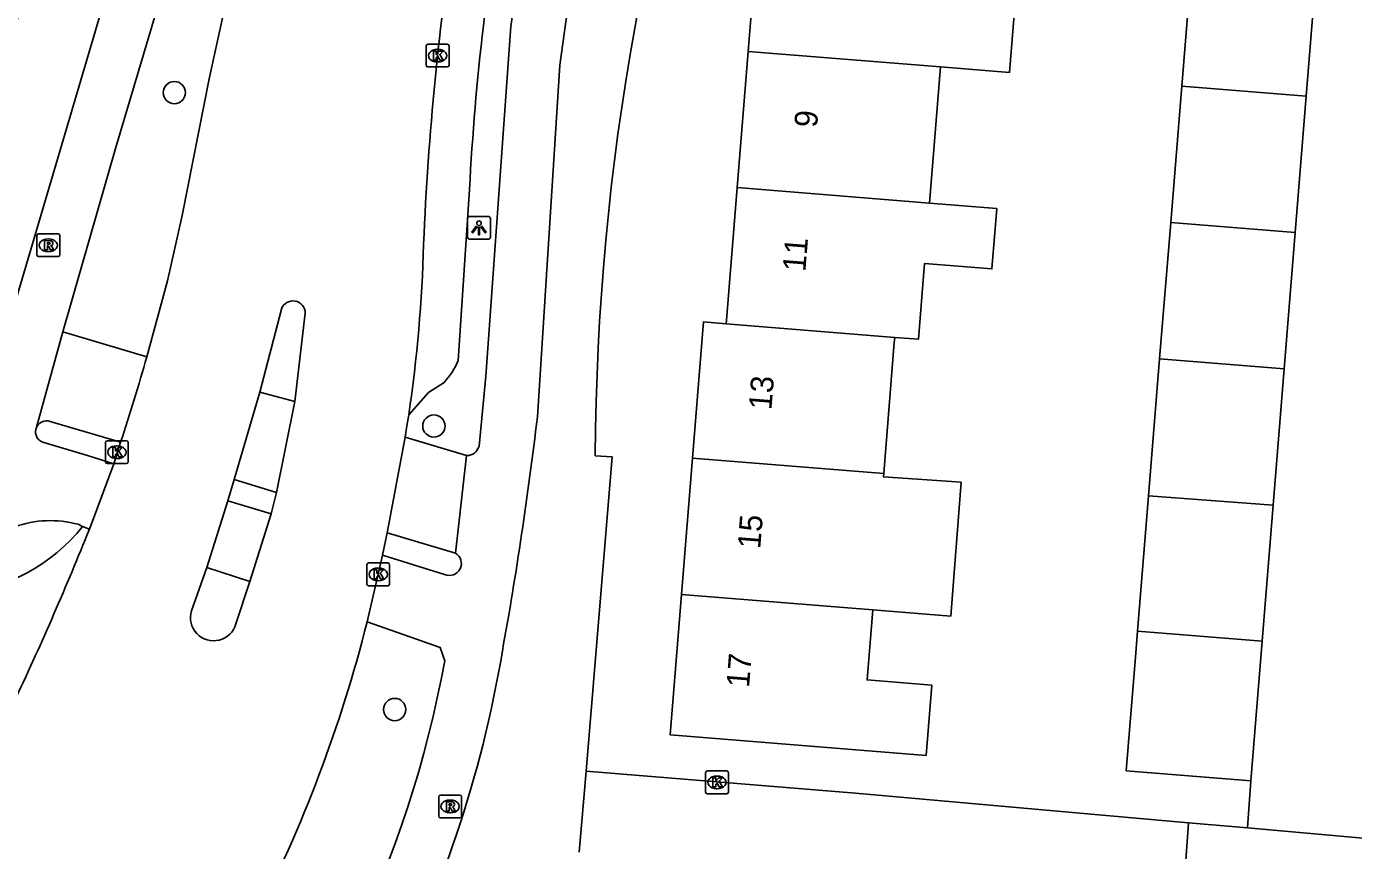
# Model space of a CAD drawing. Extents: x 159961 to 160856, y 382704 to 383353.
# Drawn here: x 160353.9 to 160412.1, y 383160.2 to 383196.4 of the extents above; entities that cross this region are included whole.
import ezdxf

# ---------------------------------------------------------------- set-up
doc = ezdxf.new("R2010")
doc.units = 0
for name, color, linetype in [('IMGEO_Boom', 7, 'Continuous'), ('IMGEO_Fietspad_open', 7, 'Continuous'), ('IMGEO_Kolk', 7, 'Continuous'), ('IMGEO_Lichtpunt', 7, 'Continuous'), ('IMGEO_Muur', 7, 'Continuous'), ('IMGEO_Pand', 7, 'Continuous'), ('IMGEO_Pand_nummerreeks', 7, 'Continuous'), ('IMGEO_Parkeervlak_open', 7, 'Continuous'), ('IMGEO_Rijbaan_lokaal_gesloten', 7, 'Continuous'), ('IMGEO_Rijbaan_lokaal_open', 7, 'Continuous'), ('IMGEO_Rioolput', 7, 'Continuous'), ('IMGEO_Voetpad_open', 7, 'Continuous')]:
    doc.layers.add(name, color=color, linetype=linetype)

msp = doc.modelspace()

# ---------------------------------------------------------------- linework, layer by layer
at = {"layer": 'IMGEO_Boom'}
for centre in [(160360.362, 383193.501), (160371.749, 383178.864), (160370.029, 383166.421)]:
    msp.add_circle(centre, 0.489, dxfattribs=at)
at = {"layer": 'IMGEO_Fietspad_open'}
for points in [[(160416.978, 383298.12), (160415.622, 383296.596), (160409.982, 383290.143), (160404.533, 383283.689), (160398.866, 383276.83), (160393.529, 383269.868), (160388.714, 383263.145), (160383.615, 383255.458), (160380.25, 383250), (160379.14, 383248.2), (160375.404, 383241.384), (160371.218, 383233.388), (160367.861, 383226.24), (160364.757, 383219.002), (160361.535, 383210.673), (160358.835, 383202.785), (160352.2, 383180.324)], [(160355.468, 383183), (160357.785, 383191.049), (160360.602, 383200.542)], [(160373.728, 383177.989), (160374.026, 383181.047), (160375.122, 383196.401)], [(160377.27, 383194.7), (160376.287, 383179.269)], [(160354.295, 383178.752), (160355.468, 383183)], [(160357.707, 383177.212), (160356.551, 383177.565), (160354.636, 383178.139)], [(160373.18, 383177.573), (160372.691, 383173.286)], [(160362.707, 383175.585), (160364.607, 383175.009)], [(160356.143, 383174.551), (160356.339, 383174.46)], [(160369.488, 383173.193), (160372.221, 383172.353)], [(160363.669, 383172.045), (160361.781, 383172.658)], [(160372.224, 383168.566), (160372.024, 383169.138), (160368.819, 383170.27)]]:
    msp.add_lwpolyline(points, dxfattribs=at)
for centre, radius, start, end in [((160473.601, 383182.613), 99.44, 137.3387, 172.03008), ((160474.26, 383182.245), 97.786, 136.77742, 172.68223), ((160209.246, 383198.939), 168.195, 349.74063, 353.28392), ((160354.756, 383178.607), 0.484, 162.5972, 255.57548), ((160373.203, 383178.111), 0.539, 267.49933, 346.90668), ((160354.922, 383170.019), 4.694, 74.9216, 109.51357), ((160372.432, 383172.832), 0.523, 246.2059, 60.32061), ((160323.977, 383177.404), 51.469, 313.69757, 350.58344), ((160324.325, 383177.215), 48.673, 318.4692, 349.76501)]:
    msp.add_arc(centre, radius, start, end, dxfattribs=at)
at = {"layer": 'IMGEO_Kolk'}
for p, q in [((160371.411, 383194.699), (160371.411, 383195.551)), ((160371.486, 383195.625), (160372.338, 383195.625)), ((160371.899, 383195.405), (160371.924, 383195.405)), ((160372.412, 383195.551), (160372.412, 383194.699)), ((160372.338, 383194.625), (160371.486, 383194.625)), ((160371.922, 383194.845), (160371.897, 383194.845)), ((160357.34, 383177.292), (160357.34, 383178.144)), ((160357.415, 383178.218), (160358.267, 383178.218)), ((160357.828, 383177.998), (160357.853, 383177.998)), ((160358.341, 383178.144), (160358.341, 383177.292)), ((160358.267, 383177.218), (160357.415, 383177.218)), ((160357.851, 383177.438), (160357.826, 383177.438)), ((160368.806, 383171.928), (160368.806, 383172.78)), ((160368.881, 383172.854), (160369.733, 383172.854)), ((160369.294, 383172.634), (160369.319, 383172.634)), ((160369.807, 383172.78), (160369.807, 383171.928)), ((160369.733, 383171.854), (160368.881, 383171.854)), ((160369.317, 383172.074), (160369.292, 383172.074)), ((160383.743, 383163.724), (160384.595, 383163.724)), ((160383.668, 383162.798), (160383.668, 383163.65)), ((160384.156, 383163.504), (160384.181, 383163.504)), ((160384.669, 383163.65), (160384.669, 383162.798)), ((160384.595, 383162.724), (160383.743, 383162.724)), ((160384.179, 383162.944), (160384.154, 383162.944))]:
    msp.add_line(p, q, dxfattribs=at)
for points in [[(160371.411, 383194.699), (160371.411, 383195.551)], [(160371.486, 383195.625), (160372.338, 383195.625)], [(160371.732, 383195.325), (160371.855, 383195.325), (160371.855, 383195.174), (160371.985, 383195.325), (160372.149, 383195.325), (160372.003, 383195.174), (160372.156, 383194.925), (160372.004, 383194.925), (160371.919, 383195.089), (160371.855, 383195.022), (160371.855, 383194.925), (160371.732, 383194.925), (160371.732, 383195.325)], [(160372.412, 383195.551), (160372.412, 383194.699)], [(160372.338, 383194.625), (160371.486, 383194.625)], [(160357.34, 383177.292), (160357.34, 383178.144)], [(160357.415, 383178.218), (160358.267, 383178.218)], [(160357.661, 383177.918), (160357.784, 383177.918), (160357.784, 383177.767), (160357.914, 383177.918), (160358.078, 383177.918), (160357.932, 383177.767), (160358.085, 383177.518), (160357.933, 383177.518), (160357.848, 383177.682), (160357.784, 383177.615), (160357.784, 383177.518), (160357.661, 383177.518), (160357.661, 383177.918)], [(160358.341, 383178.144), (160358.341, 383177.292)], [(160358.267, 383177.218), (160357.415, 383177.218)], [(160368.806, 383171.928), (160368.806, 383172.78)], [(160368.881, 383172.854), (160369.733, 383172.854)], [(160369.127, 383172.554), (160369.25, 383172.554), (160369.25, 383172.403), (160369.38, 383172.554), (160369.544, 383172.554), (160369.398, 383172.403), (160369.551, 383172.154), (160369.399, 383172.154), (160369.314, 383172.318), (160369.25, 383172.251), (160369.25, 383172.154), (160369.127, 383172.154), (160369.127, 383172.554)], [(160369.807, 383172.78), (160369.807, 383171.928)], [(160369.733, 383171.854), (160368.881, 383171.854)], [(160383.743, 383163.724), (160384.595, 383163.724)], [(160383.668, 383162.798), (160383.668, 383163.65)], [(160383.989, 383163.424), (160384.112, 383163.424), (160384.112, 383163.273), (160384.242, 383163.424), (160384.406, 383163.424), (160384.26, 383163.273), (160384.413, 383163.024), (160384.261, 383163.024), (160384.176, 383163.188), (160384.112, 383163.121), (160384.112, 383163.024), (160383.989, 383163.024), (160383.989, 383163.424)], [(160384.669, 383163.65), (160384.669, 383162.798)], [(160384.595, 383162.724), (160383.743, 383162.724)]]:
    msp.add_lwpolyline(points, dxfattribs=at)
for centre, start, end in [((160371.488, 383195.549), 91.55205, 178.44795), ((160371.488, 383195.549), 91.55205, 178.44795), ((160372.336, 383195.549), 1.55205, 88.44795), ((160372.336, 383195.549), 1.55205, 88.44795), ((160371.488, 383194.701), 181.55205, 268.44795), ((160371.488, 383194.701), 181.55205, 268.44795), ((160372.336, 383194.701), 271.55205, 358.44795), ((160372.336, 383194.701), 271.55205, 358.44795), ((160357.417, 383178.142), 91.55205, 178.44795), ((160357.417, 383178.142), 91.55205, 178.44795), ((160358.265, 383178.142), 1.55205, 88.44795), ((160358.265, 383178.142), 1.55205, 88.44795), ((160357.417, 383177.294), 181.55205, 268.44795), ((160357.417, 383177.294), 181.55205, 268.44795), ((160358.265, 383177.294), 271.55205, 358.44795), ((160358.265, 383177.294), 271.55205, 358.44795), ((160368.883, 383172.778), 91.55205, 178.44795), ((160368.883, 383172.778), 91.55205, 178.44795), ((160369.731, 383172.778), 1.55205, 88.44795), ((160369.731, 383172.778), 1.55205, 88.44795), ((160368.883, 383171.93), 181.55205, 268.44795), ((160368.883, 383171.93), 181.55205, 268.44795), ((160369.731, 383171.93), 271.55205, 358.44795), ((160369.731, 383171.93), 271.55205, 358.44795), ((160383.745, 383163.648), 91.55205, 178.44795), ((160383.745, 383163.648), 91.55205, 178.44795), ((160384.593, 383163.648), 1.55205, 88.44795), ((160384.593, 383163.648), 1.55205, 88.44795), ((160383.745, 383162.8), 181.55205, 268.44795), ((160383.745, 383162.8), 181.55205, 268.44795), ((160384.593, 383162.8), 271.55205, 358.44795), ((160384.593, 383162.8), 271.55205, 358.44795)]:
    msp.add_arc(centre, 0.0765, start, end, dxfattribs=at)
for centre, major_axis, ratio, start_param, end_param in [((160371.898, 383195.125), (-0.387, 0.002), 0.722429, 4.712389, 7.853982), ((160371.923, 383195.125), (-0.39, 0.002), 0.717154, 1.570796, 4.712389), ((160357.827, 383177.718), (-0.387, 0.002), 0.722429, 4.712389, 7.853982), ((160357.852, 383177.718), (-0.39, 0.002), 0.717154, 1.570796, 4.712389), ((160369.293, 383172.354), (-0.387, 0.002), 0.722429, 4.712389, 7.853982), ((160369.318, 383172.354), (-0.39, 0.002), 0.717154, 1.570796, 4.712389), ((160384.155, 383163.224), (-0.387, 0.002), 0.722429, 4.712389, 7.853982), ((160384.18, 383163.224), (-0.39, 0.002), 0.717154, 1.570796, 4.712389)]:
    msp.add_ellipse(centre, major_axis=major_axis, ratio=ratio, start_param=start_param, end_param=end_param, dxfattribs=at)
at = {"layer": 'IMGEO_Lichtpunt'}
for p, q in [((160373.229, 383187.968), (160373.229, 383187.161)), ((160373.229, 383187.968), (160373.229, 383187.161)), ((160374.131, 383188.063), (160373.323, 383188.063)), ((160374.131, 383188.063), (160373.323, 383188.063)), ((160374.225, 383187.161), (160374.225, 383187.968)), ((160374.225, 383187.161), (160374.225, 383187.968)), ((160373.323, 383187.067), (160374.131, 383187.067)), ((160373.323, 383187.067), (160374.131, 383187.067))]:
    msp.add_line(p, q, dxfattribs=at)
for points in [[(160373.603, 383187.632), (160373.642, 383187.604), (160373.454, 383187.342), (160373.416, 383187.369), (160373.603, 383187.632)], [(160373.705, 383187.584), (160373.752, 383187.584), (160373.752, 383187.262), (160373.705, 383187.262), (160373.705, 383187.584)], [(160373.815, 383187.604), (160373.853, 383187.631), (160374.04, 383187.369), (160374.001, 383187.341), (160373.815, 383187.604)]]:
    msp.add_lwpolyline(points, dxfattribs=at)
msp.add_circle((160373.728, 383187.766), 0.0994, dxfattribs=at)
for centre, start, end in [((160373.323, 383187.968), 90, 180), ((160373.323, 383187.968), 90, 180), ((160374.131, 383187.968), 0, 90), ((160374.131, 383187.968), 0, 90), ((160373.323, 383187.161), 180, 270), ((160373.323, 383187.161), 180, 270), ((160374.131, 383187.161), 270, 0), ((160374.131, 383187.161), 270, 360)]:
    msp.add_arc(centre, 0.0946, start, end, dxfattribs=at)
at = {"layer": 'IMGEO_Muur'}
for points in [[(160407.588, 383163.293), (160407.437, 383161.226)], [(160404.854, 383161.455), (160390.239, 383162.749)], [(160407.437, 383161.226), (160404.854, 383161.455)]]:
    msp.add_lwpolyline(points, dxfattribs=at)
at = {"layer": 'IMGEO_Pand'}
for points in [[(160387.047, 383201.211), (160386.014, 383201.294), (160385.533, 383195.312)], [(160393.967, 383194.632), (160397.002, 383194.388), (160397.483, 383200.368)], [(160404.555, 383193.778), (160405.039, 383199.759)], [(160410.501, 383199.318), (160410.017, 383193.337)], [(160385.052, 383189.333), (160385.533, 383195.312)], [(160385.533, 383195.312), (160393.967, 383194.632)], [(160393.967, 383194.632), (160393.486, 383188.652)], [(160404.072, 383187.798), (160404.555, 383193.778)], [(160404.555, 383193.778), (160410.017, 383193.337)], [(160410.017, 383193.337), (160409.534, 383187.357)], [(160384.571, 383183.352), (160384.584, 383183.512), (160385.052, 383189.333)], [(160393.486, 383188.652), (160385.052, 383189.333)], [(160393.486, 383188.652), (160396.447, 383188.413), (160396.232, 383185.761), (160393.273, 383186), (160393.005, 383182.671), (160391.964, 383182.755)], [(160403.588, 383181.818), (160404.072, 383187.798)], [(160409.534, 383187.357), (160404.072, 383187.798)], [(160409.534, 383187.357), (160409.05, 383181.377)], [(160383.094, 383177.451), (160383.575, 383183.432), (160384.571, 383183.352)], [(160391.964, 383182.755), (160384.571, 383183.352)], [(160391.964, 383182.755), (160391.946, 383182.529), (160391.484, 383176.775)], [(160403.101, 383175.795), (160403.588, 383181.818)], [(160403.588, 383181.818), (160409.05, 383181.377)], [(160409.05, 383181.377), (160408.567, 383175.397)], [(160382.613, 383171.47), (160383.094, 383177.451)], [(160383.094, 383177.451), (160391.484, 383176.775)], [(160391.484, 383176.775), (160391.473, 383176.642), (160394.877, 383176.395), (160394.426, 383170.517), (160391.003, 383170.793)], [(160402.621, 383169.857), (160403.101, 383175.795)], [(160403.101, 383175.795), (160408.567, 383175.397)], [(160408.567, 383175.397), (160408.083, 383169.416)], [(160391.003, 383170.793), (160390.756, 383167.725), (160393.591, 383167.497), (160393.342, 383164.407), (160382.118, 383165.309), (160382.613, 383171.47)], [(160382.613, 383171.47), (160391.003, 383170.793)], [(160407.588, 383163.293), (160402.126, 383163.735), (160402.529, 383168.719), (160402.621, 383169.857)], [(160402.621, 383169.857), (160408.083, 383169.416)], [(160408.083, 383169.416), (160407.588, 383163.293)]]:
    msp.add_lwpolyline(points, dxfattribs=at)
at = {"layer": 'IMGEO_Parkeervlak_open'}
for points in [[(160373.334, 383189.693), (160372.814, 383181.745)], [(160372.192, 383180.78), (160371.507, 383180.336), (160370.643, 383179.364)]]:
    msp.add_lwpolyline(points, dxfattribs=at)
for centre, radius, start, end in [((160485.389, 383183.343), 112.235, 169.39292, 176.7564), ((160369.992, 383182.881), 3.042, 316.31998, 338.07163)]:
    msp.add_arc(centre, radius, start, end, dxfattribs=at)
at = {"layer": 'IMGEO_Rijbaan_lokaal_gesloten'}
for points in [[(160362.874, 383198.592), (160361.891, 383194.105), (160360.702, 383188.105), (160360.056, 383185.244), (160359.149, 383181.9)], [(160364.112, 383180.355), (160365.056, 383184)], [(160366.105, 383183.821), (160365.647, 383179.941)], [(160362.986, 383176.516), (160364.112, 383180.355)], [(160365.647, 383179.941), (160364.847, 383175.952)], [(160370.643, 383179.364), (160370.564, 383178.874), (160370.482, 383178.384)], [(160369.696, 383174.179), (160370.482, 383178.384)], [(160358.005, 383178.164), (160357.707, 383177.212)], [(160357.707, 383177.212), (160357.009, 383175.312), (160356.636, 383174.343)], [(160362.707, 383175.585), (160362.986, 383176.516)], [(160364.847, 383175.952), (160364.607, 383175.009)], [(160361.781, 383172.658), (160362.707, 383175.585)], [(160364.607, 383175.009), (160363.669, 383172.045)], [(160369.488, 383173.193), (160369.696, 383174.179)], [(160368.819, 383170.27), (160369.348, 383172.551), (160369.488, 383173.193)], [(160361.114, 383170.749), (160361.781, 383172.658)], [(160363.669, 383172.045), (160363.062, 383170.177)]]:
    msp.add_lwpolyline(points, dxfattribs=at)
for centre, radius, start, end in [((160498.334, 383181.583), 127.146, 171.10735, 177.62373), ((160309.476, 383188.478), 61.842, 351.52496, 358.49595), ((160365.565, 383183.817), 0.54, 0.40488, 160.2279), ((160288.112, 383201.609), 73.721, 341.45636, 344.49343), ((160228.353, 383225.777), 138.21, 334.80876, 338.15218), ((160362.085, 383170.454), 1.015, 163.10332, 344.16856), ((160308.919, 383185.362), 61.772, 332.76162, 345.85881)]:
    msp.add_arc(centre, radius, start, end, dxfattribs=at)
at = {"layer": 'IMGEO_Rijbaan_lokaal_open'}
for points in [[(160356.339, 383174.46), (160356.636, 383174.343)], [(160404.604, 383157.95), (160404.854, 383161.455)], [(160404.854, 383161.455), (160407.437, 383161.226)], [(160413.481, 383160.694), (160407.437, 383161.226)]]:
    msp.add_lwpolyline(points, dxfattribs=at)
msp.add_arc((160350.061, 383179.489), 8.044, 275.78792, 321.30368, dxfattribs=at)
at = {"layer": 'IMGEO_Rioolput'}
for p, q in [((160354.334, 383186.376), (160354.334, 383187.228)), ((160354.409, 383187.302), (160355.261, 383187.302)), ((160354.822, 383187.082), (160354.847, 383187.082)), ((160355.335, 383187.228), (160355.335, 383186.376)), ((160354.845, 383186.522), (160354.82, 383186.522)), ((160355.261, 383186.302), (160354.409, 383186.302)), ((160371.959, 383161.741), (160371.959, 383162.593)), ((160372.034, 383162.667), (160372.886, 383162.667)), ((160372.96, 383162.593), (160372.96, 383161.741)), ((160372.447, 383162.447), (160372.472, 383162.447)), ((160372.886, 383161.667), (160372.034, 383161.667)), ((160372.47, 383161.887), (160372.445, 383161.887))]:
    msp.add_line(p, q, dxfattribs=at)
for points in [[(160354.334, 383186.376), (160354.334, 383187.228)], [(160354.409, 383187.302), (160355.261, 383187.302)], [(160354.923, 383187), (160354.671, 383187.002), (160354.671, 383186.602)], [(160355.335, 383187.228), (160355.335, 383186.376)], [(160354.671, 383186.602), (160354.795, 383186.602), (160354.795, 383186.764), (160354.806, 383186.764)], [(160354.849, 383186.921), (160354.795, 383186.921), (160354.795, 383186.84)], [(160354.795, 383186.84), (160354.847, 383186.84)], [(160354.853, 383186.735), (160354.924, 383186.602), (160355.064, 383186.602), (160354.999, 383186.728)], [(160355.261, 383186.302), (160354.409, 383186.302)], [(160371.959, 383161.741), (160371.959, 383162.593)], [(160372.034, 383162.667), (160372.886, 383162.667)], [(160372.96, 383162.593), (160372.96, 383161.741)], [(160372.548, 383162.365), (160372.296, 383162.367), (160372.296, 383161.967)], [(160372.296, 383161.967), (160372.42, 383161.967), (160372.42, 383162.129), (160372.431, 383162.129)], [(160372.474, 383162.286), (160372.42, 383162.286), (160372.42, 383162.205)], [(160372.42, 383162.205), (160372.472, 383162.205)], [(160372.478, 383162.1), (160372.549, 383161.967), (160372.689, 383161.967), (160372.624, 383162.093)], [(160372.886, 383161.667), (160372.034, 383161.667)]]:
    msp.add_lwpolyline(points, dxfattribs=at)
for centre, radius, start, end in [((160354.411, 383187.226), 0.0765, 91.55205, 178.44795), ((160354.411, 383187.226), 0.0765, 91.55205, 178.44795), ((160354.922, 383186.89), 0.109, 350.36119, 89.41601), ((160355.259, 383187.226), 0.0765, 1.55205, 88.44795), ((160355.259, 383187.226), 0.0765, 1.55205, 88.44795), ((160354.805, 383186.711), 0.0533, 26.02933, 88.69889), ((160354.831, 383187.029), 0.19, 274.7715, 282.96867), ((160354.855, 383186.825), 0.0964, 77.00612, 93.18647), ((160354.869, 383186.882), 0.0378, 276.66336, 79.67722), ((160354.92, 383186.89), 0.112, 277.58423, 350.98172), ((160354.904, 383186.675), 0.108, 29.51342, 73.79051), ((160354.411, 383186.378), 0.0765, 181.55205, 268.44795), ((160354.411, 383186.378), 0.0765, 181.55205, 268.44795), ((160355.259, 383186.378), 0.0765, 271.55205, 358.44795), ((160355.259, 383186.378), 0.0765, 271.55205, 358.44795), ((160372.036, 383162.591), 0.0765, 91.55205, 178.44795), ((160372.036, 383162.591), 0.0765, 91.55205, 178.44795), ((160372.884, 383162.591), 0.0765, 1.55205, 88.44795), ((160372.884, 383162.591), 0.0765, 1.55205, 88.44795), ((160372.43, 383162.076), 0.0533, 26.02933, 88.69889), ((160372.456, 383162.394), 0.19, 274.7715, 282.96867), ((160372.48, 383162.19), 0.0964, 77.00612, 93.18647), ((160372.494, 383162.247), 0.0378, 276.66336, 79.67722), ((160372.547, 383162.255), 0.109, 350.36119, 89.41601), ((160372.545, 383162.255), 0.112, 277.58423, 350.98172), ((160372.529, 383162.04), 0.108, 29.51342, 73.79051), ((160372.036, 383161.743), 0.0765, 181.55205, 268.44795), ((160372.036, 383161.743), 0.0765, 181.55205, 268.44795), ((160372.884, 383161.743), 0.0765, 271.55205, 358.44795), ((160372.884, 383161.743), 0.0765, 271.55205, 358.44795)]:
    msp.add_arc(centre, radius, start, end, dxfattribs=at)
for centre, major_axis, ratio, start_param, end_param in [((160354.821, 383186.802), (-0.387, 0.002), 0.722429, 4.712389, 7.853982), ((160354.846, 383186.802), (-0.39, 0.002), 0.717154, 1.570796, 4.712389), ((160372.446, 383162.167), (-0.387, 0.002), 0.722429, 4.712389, 7.853982), ((160372.471, 383162.167), (-0.39, 0.002), 0.717154, 1.570796, 4.712389)]:
    msp.add_ellipse(centre, major_axis=major_axis, ratio=ratio, start_param=start_param, end_param=end_param, dxfattribs=at)
at = {"layer": 'IMGEO_Voetpad_open'}
for points in [[(160355.468, 383183), (160359.149, 383181.9)], [(160364.112, 383180.355), (160365.647, 383179.941)], [(160358.005, 383178.164), (160354.915, 383179.066)], [(160370.482, 383178.384), (160373.18, 383177.573)], [(160378.829, 383177.553), (160379.565, 383177.511), (160378.427, 383163.718)], [(160364.847, 383175.952), (160362.986, 383176.516)], [(160372.691, 383173.286), (160369.696, 383174.179)], [(160378.427, 383163.718), (160378.127, 383160.166)], [(160378.427, 383163.718), (160390.239, 383162.749), (160404.854, 383161.455)], [(160407.437, 383161.226), (160407.588, 383163.293)]]:
    msp.add_lwpolyline(points, dxfattribs=at)
for centre, radius, start, end in [((160487.423, 383176.996), 108.596, 140.02231, 179.7063), ((160601.538, 383120.903), 259.385, 152.19287, 165.04471), ((160354.758, 383178.607), 0.485, 71.08767, 162.63235)]:
    msp.add_arc(centre, radius, start, end, dxfattribs=at)

# ---------------------------------------------------------------- texts
at = {"layer": 'IMGEO_Pand_nummerreeks'}
for s, rotation, p in [('9', 85.40323, (160388.553, 383191.943)), ('11', 85.40509, (160388.044, 383185.619)), ('13', 85.40509, (160386.554, 383179.548)), ('15', 85.40316, (160386.064, 383173.454)), ('17', 85.40316, (160385.574, 383167.36))]:
    msp.add_text(s, height=1, rotation=rotation, dxfattribs=at).set_placement(p)

doc.saveas('drawing.dxf')
